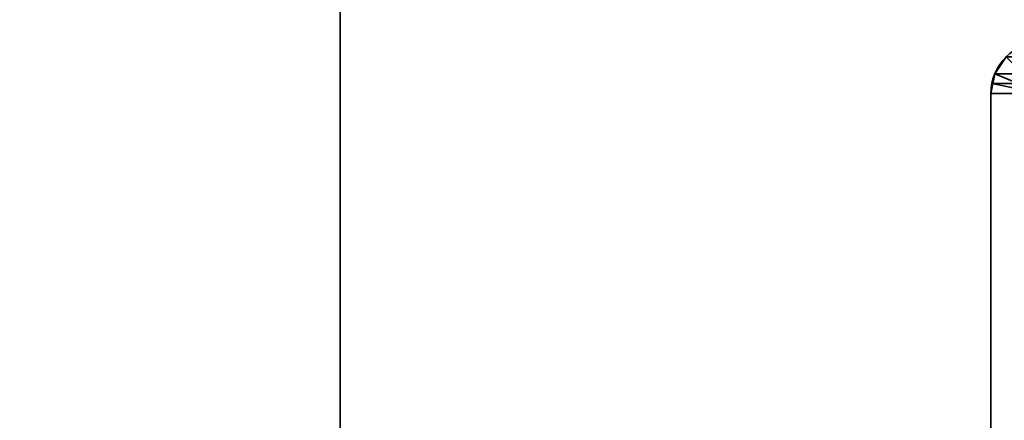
# Model space of a CAD drawing. Header units: millimetres. Extents: x -603 to 3703, y -115 to 193.
# Tile 469 of 656: x 2428 to 2486, y -5 to 19. Entities that reach past the tile are written whole.
import ezdxf

# ---------------------------------------------------------------- set-up
doc = ezdxf.new("R2010")
doc.units = ezdxf.units.MM
doc.layers.add('151', color=7, linetype='Continuous', true_color=0xffffff)

# ---------------------------------------------------------------- blocks, each defined once
blk = doc.blocks.new('UG_SURFACE_003')
at = {"layer": '151', "color": 252, "linetype": 'Continuous', "lineweight": 35}
for points in [[(2297, -18, -7.75), (2297, 174.4, -7.75), (2447, 174.4, -7.75), (2447, -18, -7.75)], [(3703, -18, 2212.25), (3703, 174.4, 2212.25), (2297, 174.4, 2212.25), (2297, -18, 2212.25)], [(2447, -18, -7.75), (2447, 174.4, -7.75), (2447, 174.4, 2062.25), (2447, -18, 2062.25)], [(2447, -18, 2062.25), (2447, 174.4, 2062.25), (3553, 174.4, 2062.25), (3553, -18, 2062.25)]]:
    blk.add_3dface(points, dxfattribs=at)
blk = doc.blocks.new('UG_SURFACE_165')
at = {"layer": '151', "color": 252, "linetype": 'Continuous', "lineweight": 35}
for points in [[(2486.402, 16.598, 2020.848), (2486.402, 16.598, -7.75), (2485.734, 15.599, -7.75), (2485.734, 15.599, 2021.516)], [(2487.12, 15.025, 2020.13), (2487.463, 15.537, 2019.787), (2486.402, 16.598, 2020.848), (2485.734, 15.599, 2021.516)], [(2485.734, 15.599, -7.75), (2486.402, 16.598, -7.75), (2487.463, 15.537, -7.75), (2487.12, 15.025, -7.75)], [(2485.5, 14.42, -7.75), (2485.559, 15.021, 2021.691), (2485.734, 15.599, 2021.516)], [(2485.734, 15.599, 2021.516), (2485.734, 15.599, -7.75), (2485.5, 14.42, -7.75)], [(2485.5, 14.42, -7.75), (2485.734, 15.599, -7.75), (2487.12, 15.025, -7.75), (2487, 14.42, -7.75)], [(2487.03, 14.728, 2020.22), (2487.12, 15.025, 2020.13), (2485.734, 15.599, 2021.516), (2485.559, 15.021, 2021.691)], [(2485.5, 14.42, -7.75), (2485.5, 14.42, 2021.75), (2485.559, 15.021, 2021.691)], [(2487, 14.42, 2020.25), (2487.03, 14.728, 2020.22), (2485.559, 15.021, 2021.691), (2485.5, 14.42, 2021.75)], [(2485.5, -29.92, 2021.75), (2485.5, 14.42, 2021.75), (2485.5, 14.42, -7.75), (2485.5, -29.92, -7.75)], [(2487, -29.92, 2020.25), (2487, 14.42, 2020.25), (2485.5, 14.42, 2021.75), (2485.5, -29.92, 2021.75)], [(2485.5, -29.92, -7.75), (2485.5, 14.42, -7.75), (2487, 14.42, -7.75), (2487, -29.92, -7.75)]]:
    blk.add_3dface(points, dxfattribs=at)
blk = doc.blocks.new('UG_SURFACE_166')
at = {"layer": '151', "color": 252, "linetype": 'Continuous', "lineweight": 35}
for points in [[(2486.402, 16.598, 2020.848), (2486.402, 16.598, -7.75), (2485.734, 15.599, -7.75), (2485.734, 15.599, 2021.516)], [(2487.12, 15.025, 2020.13), (2487.463, 15.537, 2019.787), (2486.402, 16.598, 2020.848), (2485.734, 15.599, 2021.516)], [(2485.734, 15.599, -7.75), (2486.402, 16.598, -7.75), (2487.463, 15.537, -7.75), (2487.12, 15.025, -7.75)], [(2485.5, 14.42, -7.75), (2485.559, 15.021, 2021.691), (2485.734, 15.599, 2021.516)], [(2485.734, 15.599, 2021.516), (2485.734, 15.599, -7.75), (2485.5, 14.42, -7.75)], [(2485.5, 14.42, -7.75), (2485.734, 15.599, -7.75), (2487.12, 15.025, -7.75), (2487, 14.42, -7.75)], [(2487.03, 14.728, 2020.22), (2487.12, 15.025, 2020.13), (2485.734, 15.599, 2021.516), (2485.559, 15.021, 2021.691)], [(2485.5, 14.42, -7.75), (2485.5, 14.42, 2021.75), (2485.559, 15.021, 2021.691)], [(2487, 14.42, 2020.25), (2487.03, 14.728, 2020.22), (2485.559, 15.021, 2021.691), (2485.5, 14.42, 2021.75)], [(2485.5, -29.92, 2021.75), (2485.5, 14.42, 2021.75), (2485.5, 14.42, -7.75), (2485.5, -29.92, -7.75)], [(2487, -29.92, 2020.25), (2487, 14.42, 2020.25), (2485.5, 14.42, 2021.75), (2485.5, -29.92, 2021.75)], [(2485.5, -29.92, -7.75), (2485.5, 14.42, -7.75), (2487, 14.42, -7.75), (2487, -29.92, -7.75)]]:
    blk.add_3dface(points, dxfattribs=at)
blk = doc.blocks.new('UG_SURFACE_167')
at = {"layer": '151', "color": 252, "linetype": 'Continuous', "lineweight": 35}
for points in [[(3513.598, 16.598, 2020.848), (2486.402, 16.598, 2020.848), (2485.734, 15.599, 2021.516), (3514.266, 15.599, 2021.516)], [(2485.734, 15.599, 2021.516), (2486.402, 16.598, 2020.848), (2487.463, 15.537, 2019.787), (2487.12, 15.025, 2020.13)], [(3514.441, 15.021, 2021.691), (3514.266, 15.599, 2021.516), (2485.734, 15.599, 2021.516), (2485.559, 15.021, 2021.691)], [(2485.559, 15.021, 2021.691), (2485.734, 15.599, 2021.516), (2487.12, 15.025, 2020.13), (2487.03, 14.728, 2020.22)], [(2485.5, 14.42, 2021.75), (3514.5, 14.42, 2021.75), (3514.441, 15.021, 2021.691)], [(2485.559, 15.021, 2021.691), (2485.5, 14.42, 2021.75), (3514.441, 15.021, 2021.691)], [(2485.5, 14.42, 2021.75), (2485.559, 15.021, 2021.691), (2487.03, 14.728, 2020.22), (2487, 14.42, 2020.25)], [(2485.5, -29.92, 2021.75), (3514.5, -29.92, 2021.75), (3514.5, 14.42, 2021.75), (2485.5, 14.42, 2021.75)], [(2485.5, -29.92, 2021.75), (2485.5, 14.42, 2021.75), (2487, 14.42, 2020.25), (2487, -29.92, 2020.25)]]:
    blk.add_3dface(points, dxfattribs=at)

msp = doc.modelspace()

# ---------------------------------------------------------------- linework, layer by layer
at = {"layer": '151', "color": 252, "linetype": 'Continuous', "lineweight": 35, "true_color": 0x939598}
for p, q in [((2447, -18, 2062.25), (2447, 174.4, 2062.25)), ((2447, 174.4, -7.75), (2447, -18, -7.75)), ((2485.5, -29.92, 2021.75), (2485.5, 14.42, 2021.75)), ((2485.5, 14.42, -7.75), (2485.5, -29.92, -7.75)), ((2485.5, 14.42, 2021.75), (2485.5, 14.42, -7.75)), ((2485.5, -29.92, 2021.75), (2485.5, 14.42, 2021.75)), ((3514.5, 14.42, 2021.75), (2485.5, 14.42, 2021.75)), ((2485.5, 14.42, -7.75), (2485.5, -29.92, -7.75)), ((2485.5, 14.42, 2021.75), (2485.5, 14.42, -7.75)), ((2485.5, -29.92, 2021.75), (2485.5, 14.42, 2021.75))]:
    msp.add_line(p, q, dxfattribs=at)
msp.add_arc((2488.58, 14.42, -7.75), 3.08, 90, 180, dxfattribs=at)
msp.add_arc((2488.58, 14.42, -7.75), 3.08, 90, 180, dxfattribs=at)
at = {"layer": '151', "color": 252, "linetype": 'Continuous', "lineweight": 35, "true_color": 0x939598, "extrusion": (-0.707107, -6.12323e-17, -0.707107)}
msp.add_ellipse((2488.58, 14.42, 2018.67), major_axis=(-3.08, 0, 3.08), ratio=0.707107, start_param=0, end_param=1.570796, dxfattribs=at)
msp.add_ellipse((2488.58, 14.42, 2018.67), major_axis=(-3.08, 0, 3.08), ratio=0.707107, start_param=0, end_param=1.570796, dxfattribs=at)
msp.add_ellipse((2488.58, 14.42, 2018.67), major_axis=(-3.08, 0, 3.08), ratio=0.707107, start_param=0, end_param=1.570796, dxfattribs=at)

# ---------------------------------------------------------------- block references
at = {"layer": '151', "color": 252, "linetype": 'Continuous', "lineweight": 35, "true_color": 0x939598}
for name in ['UG_SURFACE_003', 'UG_SURFACE_165', 'UG_SURFACE_166', 'UG_SURFACE_167']:
    msp.add_blockref(name, (0, 0), dxfattribs=at)

doc.saveas('drawing.dxf')
